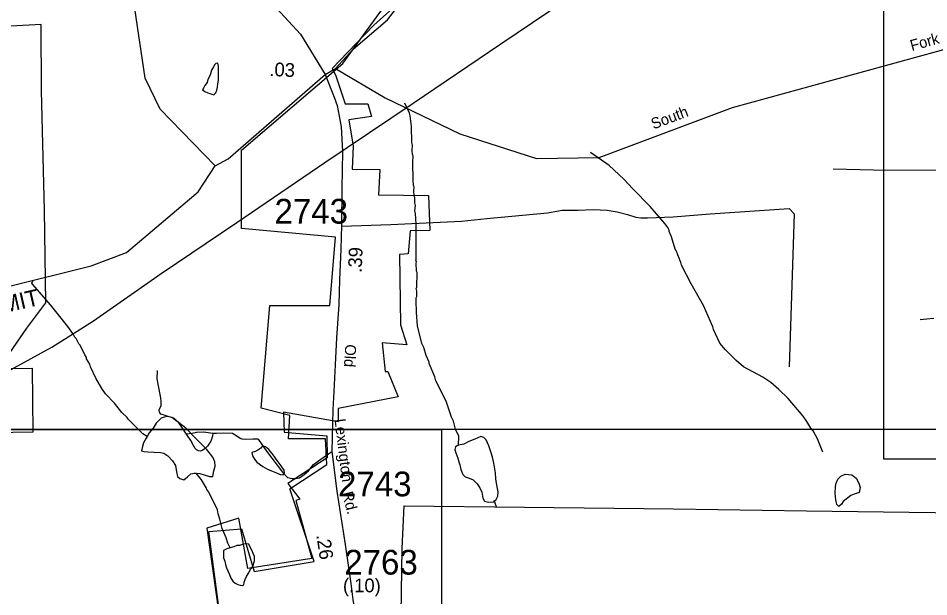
# Model space of a CAD drawing. Extents: x 1551653 to 1702041, y 811336 to 920032.
# Drawn here: x 1638801 to 1644240, y 830308 to 833765 of the extents above; entities that cross this region are included whole.
import ezdxf

# ---------------------------------------------------------------- set-up
doc = ezdxf.new("R2010")
doc.units = 0
for name, color, linetype in [('Old_Level_11', 7, 'Continuous'), ('Old_Level_17', 7, 'Continuous'), ('Old_Level_19', 7, 'Continuous'), ('Old_Level_21', 7, 'Continuous'), ('Old_Level_3', 7, 'Continuous'), ('Old_Level_31', 7, 'Continuous'), ('Old_Level_32', 7, 'Continuous'), ('Old_Level_35', 7, 'Continuous'), ('Old_Level_48', 7, 'Continuous'), ('Old_Level_49', 7, 'Continuous'), ('Old_Level_50', 7, 'Continuous'), ('Old_Level_52', 7, 'Continuous'), ('Old_Level_56', 7, 'Continuous'), ('Old_Level_59', 7, 'Continuous'), ('Old_Level_62', 7, 'Continuous'), ('Old_Level_63', 7, 'Continuous'), ('Old_Level_8', 7, 'Continuous')]:
    doc.layers.add(name, color=color, linetype=linetype)

msp = doc.modelspace()

# ---------------------------------------------------------------- linework, layer by layer
at = {"layer": 'Old_Level_3'}
msp.add_lwpolyline([(1650808.613, 831130.304), (1645970.409, 831130.304), (1643972.096, 831130.304), (1643972.096, 831415.422), (1643972.096, 834024.196), (1643972.096, 834048.906), (1644018.656, 834048.906), (1650808.613, 834048.906), (1650808.613, 831130.304)], dxfattribs=at)
at = {"layer": 'Old_Level_31'}
msp.add_line((1640634.813, 833428.375), (1640634.813, 833428.375), dxfattribs=at)
at = {"layer": 'Old_Level_32'}
msp.add_lwpolyline([(1640634.813, 833428.375), (1640688.405, 833293.116), (1640704.936, 833243.373), (1640729.731, 833116.565), (1640737.996, 832967.704), (1640734.048, 832745.054), (1640731.919, 832527.781), (1640727.661, 832385.063), (1640719.146, 832201.446), (1640715.61, 832054.314), (1640702.153, 831855.003), (1640694.151, 831693.518), (1640685.786, 831534.941), (1640679.966, 831428.012), (1640674.147, 831175.599), (1640704.699, 830939.918), (1640752.708, 830619.857), (1640788.351, 830387.085), (1640799.99, 830292.521), (1640816.721, 830177.59), (1640835.997, 830045.201)], dxfattribs=at)
at = {"layer": 'Old_Level_35'}
for points in [[(1640268.944, 833905.774), (1640486.925, 833669.693), (1640634.813, 833428.375)], [(1644316.256, 832854.849), (1643910.623, 832856.776), (1643667.821, 832862.557)], [(1640731.873, 832523.074), (1641025.904, 832532.881), (1641321.408, 832546.022), (1641449.46, 832552.593), (1641600.495, 832569.02), (1641961.667, 832601.874), (1642050.319, 832618.301), (1642145.537, 832618.301), (1642234.188, 832621.586), (1642319.556, 832618.301), (1642378.657, 832608.444), (1642441.041, 832592.017), (1642490.292, 832575.591), (1642519.842, 832572.305), (1642559.242, 832572.305), (1642713.561, 832578.876), (1642933.549, 832595.303), (1643406.355, 832628.156), (1643436.582, 832596.632), (1643406.355, 831681.969)], [(1644270.971, 831970.358), (1644228.577, 831966.503), (1644188.111, 831962.649)], [(1639805.98, 831279.62), (1639778.339, 831321.082), (1639759.063, 831347.269), (1639728.512, 831376.365), (1639679.047, 831392.368), (1639652.86, 831398.915), (1639644.859, 831412.009), (1639641.949, 831424.374), (1639646.314, 831436.013), (1639653.588, 831449.834), (1639655.042, 831473.111), (1639652.86, 831497.843), (1639647.769, 831517.484), (1639631.401, 831609.865), (1639632.856, 831660.784)], [(1639962.374, 831283.257), (1639907.091, 831291.985), (1639866.356, 831290.53), (1639840.169, 831284.712), (1639805.98, 831279.62)], [(1639962.374, 831283.257), (1639962.011, 831267.981), (1639951.463, 831237.429), (1639931.096, 831209.061), (1639914.365, 831192.33), (1639899.089, 831181.419), (1639888.178, 831177.782), (1639877.995, 831179.964), (1639866.356, 831186.511), (1639858.355, 831193.785), (1639846.716, 831212.697), (1639832.168, 831242.522), (1639805.98, 831279.62)], [(1640233.335, 831250.523), (1640201.33, 831249.796), (1640156.957, 831247.614), (1640138.044, 831250.523), (1640125.679, 831254.16), (1640106.765, 831267.981), (1640091.49, 831277.437), (1640079.851, 831283.257), (1640028.205, 831286.166), (1639984.56, 831283.984), (1639962.374, 831283.257)], [(1640233.335, 831250.523), (1640284.618, 831178.51), (1640379.182, 831051.939), (1640410.096, 831021.388), (1640437.738, 831014.841), (1640458.833, 831014.841), (1640479.928, 831019.933), (1640508.298, 831038.119), (1640533.757, 831060.669), (1640565.035, 831097.767), (1640608.68, 831129.773), (1640674.147, 831175.599)]]:
    msp.add_lwpolyline(points, dxfattribs=at)
at = {"layer": 'Old_Level_48'}
for points in [[(1640074.694, 829675.338), (1639938.487, 830697.808), (1640134.284, 830714.849), (1640210.9, 830459.232), (1640568.443, 830518.876), (1640423.723, 830953.425), (1640645.06, 831098.274), (1640636.547, 831251.645), (1640415.21, 831251.645), (1640422.846, 831392.397), (1640252.587, 831434.999), (1640303.665, 832048.481), (1640661.208, 832048.481), (1640695.26, 832457.469), (1640133.406, 832508.592), (1640133.406, 832977.224), (1640740.443, 833494.108), (1641400.601, 834406.338)], [(1638522.965, 831669.337), (1638883.439, 831673.788), (1638887.89, 831290.974), (1638527.416, 831286.523), (1638522.965, 831669.337)]]:
    msp.add_lwpolyline(points, dxfattribs=at)
at = {"layer": 'Old_Level_49'}
msp.add_lwpolyline([(1641093.798, 833877.209), (1640925.037, 833722.998), (1640770.485, 833561.48), (1640675.34, 833463.311), (1640695.538, 833425.735), (1640753.773, 833254.004), (1640889.722, 833252.517), (1640911.458, 833177.52), (1640776.123, 833156.809), (1640800.625, 833000.255), (1640795.296, 832863.482), (1640960.26, 832861.022), (1640953.288, 832710.462), (1641251.229, 832706.002), (1641258.714, 832497.259), (1641141.834, 832494.081), (1641130.453, 832357.106), (1641077.96, 832353.928), (1641084.009, 831932.494), (1641122.251, 831814.026), (1640973.794, 831825.252), (1640991.736, 831653.931), (1641007.525, 831655.008), (1641069.656, 831503.064), (1640712.352, 831433.808), (1640712.201, 831353.149), (1640385.397, 831412.124), (1640390.01, 831292.476), (1640644.275, 831269.51), (1640646.736, 831138.738), (1640411.541, 830985.513), (1640483.207, 830890.727), (1640459.831, 830883.499), (1640553.95, 830537.833), (1640172.963, 830476.522), (1640118.009, 830777.18), (1639926.593, 830717.612), (1640068.284, 829711.985)], dxfattribs=at)
at = {"layer": 'Old_Level_50'}
msp.add_line((1640627.959, 833425.162), (1640627.959, 833425.162), dxfattribs=at)
at = {"layer": 'Old_Level_52'}
for points in [[(1624566.728, 820052.36), (1633697.557, 819951.501), (1640939.612, 819892.609), (1640965.382, 821140.089), (1640976.364, 821460.926), (1640985.964, 822224.914), (1640988.525, 822760.598), (1640998.279, 823208.799), (1640998.231, 824090.806), (1641007.345, 824814.758), (1641010.803, 825534.885), (1641024.747, 826318.807), (1641039.927, 827050.515), (1641044.986, 827752.558), (1641044.647, 828629.321), (1641047.4, 828754.819), (1641055.106, 829098.285), (1641064.04, 829362.161), (1641086.945, 830078.071), (1641093.526, 830596.259), (1641106.918, 830851.698)], [(1641106.918, 830851.698), (1641824.342, 830844.684), (1642715.321, 830833.162), (1643508.502, 830822.64), (1644430.002, 830810.822)]]:
    msp.add_lwpolyline(points, dxfattribs=at)
at = {"layer": 'Old_Level_56'}
for points in [[(1638715.417, 831642.638), (1639001.142, 831798.921), (1639250.899, 831957.736), (1639654.218, 832238.697), (1640105.874, 832544.891), (1640632.008, 832902.2), (1641160.094, 833257.268), (1641684.388, 833612.615), (1642160.174, 833934.527), (1642516.948, 834180.012), (1642617.755, 834246.603), (1642837.925, 834741.799), (1643132.006, 835398.179), (1643386.927, 835958.903), (1643675.735, 836651.211), (1643916.7, 837224.225), (1644162.103, 837818.961), (1644374.684, 838344.328)], [(1638715.417, 831642.638), (1638728.488, 831734.423), (1638852.779, 831912.995), (1638966.499, 832063.566), (1638957.543, 832617.646), (1638940.597, 833329.971), (1638937.674, 833727.844), (1638537.803, 833705.151), (1638175.858, 833697.697), (1637905.944, 833689.173)]]:
    msp.add_lwpolyline(points, dxfattribs=at)
at = {"layer": 'Old_Level_59'}
for points in [[(1639977.958, 832883.578), (1639648.952, 833221.811), (1639558.934, 833407.434), (1639497.931, 833822.306), (1639391.919, 834034.586), (1639128.94, 834387.84), (1638613.952, 835251.724), (1638408.9, 835538.233), (1638122.955, 836016.722), (1637834.959, 836311.433), (1637745.966, 836497.056), (1637697.882, 836672.017), (1637254.969, 837344.075), (1637166.899, 837644.579), (1636985.941, 837838.661)], [(1640695.395, 833463.357), (1640804.011, 833582.446), (1641005.987, 833755.561), (1641208.988, 834020.642), (1641456.999, 834507.948), (1641466.021, 834609.603)], [(1640695.395, 833463.357), (1640991.941, 833289.734), (1641438.954, 833073.866), (1641896.015, 832926.741), (1642270.953, 832932.226), (1643067.068, 833231.192), (1644489.002, 833622.483), (1645301.008, 833921.141), (1645727.106, 833991.269), (1646519.12, 834004.7), (1647004.068, 834149.107)], [(1639977.958, 832883.578), (1640053.93, 832924.741), (1640634.813, 833428.375), (1640695.395, 833463.357)], [(1634698.892, 830646.972), (1634883.849, 830702.284), (1635134.833, 830858.021), (1635379.87, 831095.984), (1635549.858, 831319.081), (1635785.873, 831534.181), (1636036.857, 831657.109), (1636605.877, 831799.826), (1637731.92, 831911.579), (1639236.9, 832284.774), (1639446.976, 832365.821), (1639875.945, 832728.096), (1639977.958, 832883.578)]]:
    msp.add_lwpolyline(points, dxfattribs=at)
at = {"layer": 'Old_Level_62'}
for points in [[(1639981.239, 833494.325), (1639974.882, 833487.712), (1639966.373, 833474.896), (1639955.608, 833454.135), (1639948.738, 833432.092), (1639944.842, 833419.635), (1639932.847, 833398.104), (1639928.848, 833380.572), (1639914.905, 833363.245), (1639906.805, 833347.456), (1639902.397, 833336.281), (1639915.725, 833326.08), (1639933.154, 833318.339), (1639951.814, 833313.059), (1639968.116, 833307.83), (1639981.137, 833319.364), (1639986.775, 833335.563), (1639990.774, 833353.095), (1639992.209, 833373.498), (1639996.72, 833393.9), (1639996.003, 833477.459), (1639992.517, 833495.863), (1639981.239, 833494.325)], [(1641431.47, 831214.146), (1641431.778, 831268.895), (1641412.093, 831309.033), (1641400.507, 831357.067), (1641388.614, 831381.161), (1641357.344, 831477.33), (1641294.29, 831597.747), (1641288.446, 831621.79), (1641255.023, 831702.016), (1641255.125, 831710.013), (1641237.388, 831750.1), (1641223.752, 831798.185), (1641211.962, 831822.228), (1641186.638, 831926.394), (1641179.256, 832006.365), (1641177.718, 832078.338), (1641177.82, 832094.332), (1641181.922, 832102.277), (1641182.127, 832134.266), (1641178.231, 832150.26), (1641182.332, 832158.257), (1641182.947, 832246.173), (1641178.948, 832254.221), (1641177.308, 832302.152), (1641179.358, 832310.149), (1641175.462, 832320.197), (1641177.513, 832326.143), (1641177, 832534.015), (1641173.412, 832597.991), (1641169.516, 832613.985), (1641173.719, 832645.973), (1641169.823, 832661.967), (1641170.029, 832693.955), (1641166.133, 832701.952), (1641164.39, 832733.94), (1641166.543, 832757.931), (1641162.544, 832765.928), (1641160.801, 832797.968), (1641157.52, 832901.878), (1641159.878, 832941.863), (1641155.88, 832949.86), (1641154.034, 832973.851), (1641156.29, 833005.839), (1641152.394, 833021.833), (1641149.113, 833117.798), (1641141.526, 833181.826), (1641137.63, 833197.82), (1641110.768, 833256.413)], [(1643606.867, 831171.443), (1643575.495, 831251.671), (1643549.863, 831299.858), (1643536.022, 831315.954), (1643512.338, 831356.093), (1643488.552, 831388.235), (1643399.355, 831492.914), (1643343.786, 831547.304), (1643296.111, 831587.648), (1643248.436, 831619.995), (1643132.992, 831682.895), (1643089.316, 831719.24), (1643025.852, 831783.678), (1642992.121, 831823.919), (1642954.699, 831904.197), (1642950.803, 831920.191), (1642893.799, 832048.554), (1642820.8, 832177.071), (1642763.591, 832289.439), (1642759.695, 832305.433), (1642730.27, 832377.611), (1642724.323, 832385.659), (1642702.895, 832457.787), (1642689.054, 832489.878), (1642689.157, 832497.875), (1642681.262, 832513.919), (1642663.423, 832538.065), (1642576.276, 832640.693), (1642471.084, 832745.423), (1642417.565, 832803.812), (1642330.213, 832884.449), (1642218.665, 832962.933)], [(1639570.417, 831265.922), (1639545.811, 831282.069), (1639456.511, 831368.704), (1639450.564, 831378.751), (1639418.781, 831408.996), (1639375.31, 831465.283), (1639321.689, 831521.672), (1639303.952, 831545.818), (1639266.428, 831610.05), (1639232.901, 831682.28), (1639229.005, 831698.274), (1639209.32, 831730.415), (1639209.32, 831738.412), (1639197.53, 831754.509), (1639169.95, 831810.693), (1639161.953, 831818.742), (1639146.164, 831850.833), (1639138.27, 831858.881), (1639130.375, 831874.977), (1639096.747, 831923.164), (1638993.811, 832051.937), (1638888.722, 832174.661), (1638882.775, 832182.709), (1638888.824, 832195.423)], [(1639864.257, 831046.567), (1639886.402, 831045.029), (1639912.034, 831037.237), (1639942.279, 831026.728), (1639962.579, 831027.804), (1639968.423, 831061.536), (1639976.83, 831088.449), (1639975.088, 831114.183), (1639963.297, 831142.736), (1639927.31, 831187.797), (1639868.563, 831245.365), (1639801.101, 831315.185), (1639757.63, 831349.531), (1639718.055, 831379.776), (1639693.141, 831386.185), (1639672.841, 831381.724), (1639654.489, 831375.214), (1639624.346, 831345.174), (1639606.404, 831316.364), (1639582.413, 831288.272), (1639570.417, 831265.922)], [(1639570.417, 831265.922), (1639565.188, 831256.027), (1639549.297, 831227.833), (1639540.787, 831198.87), (1639537.199, 831180.671), (1639551.347, 831175.75), (1639574.313, 831173.443), (1639649.977, 831171.136), (1639670.175, 831165.446), (1639694.371, 831150.938), (1639722.361, 831121.513), (1639740.303, 831092.191), (1639746.557, 831054.923), (1639752.298, 831027.804), (1639766.344, 831014.784), (1639789.31, 831007.709), (1639811.148, 831024.37), (1639832.269, 831043.03), (1639851.236, 831047.489), (1639864.257, 831046.567)], [(1641646.672, 830881.244), (1641656.104, 830890.471), (1641664.922, 830910.207), (1641667.998, 830935.634), (1641658.873, 830974.85), (1641653.131, 831012.836), (1641651.798, 831049.13), (1641645.442, 831085.424), (1641639.085, 831116.644), (1641634.266, 831142.788), (1641625.552, 831167.804), (1641611.916, 831209.327), (1641595.922, 831246.339), (1641581.363, 831260.693), (1641563.934, 831266.588), (1641529.177, 831250.594), (1641493.293, 831235.215), (1641462.535, 831220.861), (1641431.47, 831214.146)], [(1640215.101, 831176.672), (1640196.544, 831170.623), (1640200.235, 831150.733), (1640211.513, 831131.151), (1640226.891, 831112.748), (1640261.853, 831087.577), (1640290.355, 831070.66), (1640314.346, 831061.125), (1640342.951, 831049.848), (1640364.584, 831039.031), (1640383.039, 831037.442), (1640390.523, 831048.925), (1640390.01, 831065.432), (1640371.863, 831089.782), (1640346.847, 831123.103), (1640323.779, 831156.731), (1640296.814, 831188.822), (1640278.154, 831205.226), (1640259.7, 831210.763), (1640249.345, 831197.024), (1640226.379, 831179.8), (1640215.101, 831176.672)], [(1641431.47, 831214.146), (1641422.755, 831209.481), (1641411.887, 831203.432), (1641408.914, 831188.72), (1641415.476, 831169.393), (1641426.446, 831136.38), (1641431.778, 831114.798), (1641438.339, 831096.036), (1641445.413, 831068.764), (1641456.384, 831039.749), (1641470.327, 831024.831), (1641495.139, 831016.578), (1641517.694, 831006.684), (1641542.916, 830983.155), (1641559.012, 830959.164), (1641570.598, 830932.917), (1641576.954, 830897.186), (1641585.772, 830880.064), (1641610.685, 830872.939), (1641641.238, 830875.963), (1641646.672, 830881.244)], [(1640065.926, 830601.45), (1640052.7, 830628.466), (1640042.96, 830660.505), (1640019.379, 830716.69), (1640005.743, 830772.72), (1639994.055, 830804.81), (1639990.159, 830828.801), (1639938.998, 830933.173), (1639927.105, 830949.219), (1639925.157, 830957.267), (1639895.527, 831007.453), (1639864.257, 831046.567)], [(1643702.832, 830847.051), (1643691.554, 830859.713), (1643685.095, 830886.831), (1643681.199, 830928.457), (1643683.044, 830967.981), (1643686.94, 830986.846), (1643697.09, 831011.4), (1643714.827, 831029.445), (1643740.049, 831040.62), (1643780.136, 831036.724), (1643806.998, 831017.091), (1643821.454, 830986.486), (1643829.964, 830961.009), (1643823.505, 830931.379), (1643794.695, 830922.254), (1643774.6, 830914.411), (1643728.873, 830877.501), (1643718.621, 830862.43), (1643702.832, 830847.051)], [(1641657.744, 830846.313), (1641652.721, 830855.407), (1641646.672, 830881.244)], [(1640065.926, 830601.45), (1640047.676, 830595.196), (1640027.376, 830584.944), (1640026.761, 830567.104), (1640027.786, 830541.473), (1640033.937, 830522.198), (1640039.679, 830501.077), (1640045.318, 830482.263), (1640053.417, 830464.321), (1640062.747, 830441.766), (1640070.232, 830418.8), (1640081.92, 830401.32), (1640096.888, 830390.144), (1640112.78, 830382.608), (1640125.493, 830378.302), (1640139.642, 830374.919), (1640148.869, 830380.302), (1640150.817, 830395.834), (1640155.636, 830412.7), (1640163.633, 830429.514), (1640176.244, 830449.917), (1640187.419, 830470.832), (1640199.107, 830487.595), (1640205.669, 830499.385), (1640208.539, 830511.227), (1640211.41, 830523.12), (1640211.308, 830549.623), (1640204.131, 830566.642), (1640196.134, 830586.43), (1640185.881, 830605.756), (1640178.807, 830622.314), (1640156.866, 830623.954), (1640139.437, 830620.981), (1640121.495, 830613.907), (1640107.346, 830614.522), (1640088.994, 830607.448), (1640065.926, 830601.45)]]:
    msp.add_lwpolyline(points, dxfattribs=at)
at = {"layer": 'Old_Level_63'}
for points in [[(1631612.821, 874749.337), (1694128.892, 874749.337), (1694128.892, 831307.151), (1631612.821, 831307.151), (1631612.821, 874749.337)], [(1577049.889, 831307.151), (1641328.558, 831307.151), (1641328.558, 811336.298), (1577049.889, 811336.298), (1577049.889, 831307.151)], [(1694128.892, 831307.151), (1641328.558, 831307.151), (1641328.558, 823877.595), (1694128.892, 823877.595), (1694128.892, 831307.151)]]:
    msp.add_lwpolyline(points, dxfattribs=at)

# ---------------------------------------------------------------- texts
at = {"layer": 'Old_Level_11'}
for s, rotation, p in [('Old', 266.305158, (1640754.817, 831818.301)), ('Lexington', 276.936039, (1640689.657, 831368.831)), ('Rd.', 284.134156, (1640734.727, 830928.742))]:
    msp.add_text(s, height=65.6167, rotation=rotation, dxfattribs=at).set_placement(p)
at = {"layer": 'Old_Level_17'}
for s, rotation, p in [('.03', 357.455081, (1640299.405, 833419.961)), ('.39', 87.523189, (1640851.879, 832243.095)), ('.26', 278.471861, (1640581.111, 830676.538)), ('(.10)', 359.814069, (1640740.523, 830335.686))]:
    msp.add_text(s, height=82.0208, rotation=rotation, dxfattribs=at).set_placement(p)
at = {"layer": 'Old_Level_19'}
msp.add_text('LIMIT', height=98.425, rotation=12.973844, dxfattribs=at).set_placement((1638605.005, 831976.836))
at = {"layer": 'Old_Level_21'}
for s, rotation, p in [('Fork', 15.426619, (1644138.634, 833568.265)), ('South', 20.623667, (1642595.412, 833099.802))]:
    msp.add_text(s, height=65.6167, rotation=rotation, dxfattribs=at).set_placement(p)
at = {"layer": 'Old_Level_8'}
for s, p in [('2743', (1640331.521, 832537.681)), ('2743', (1640711.142, 830908.62)), ('2763', (1640748.136, 830441.103))]:
    msp.add_text(s, height=147.6375, dxfattribs=at).set_placement(p)

doc.saveas('drawing.dxf')
